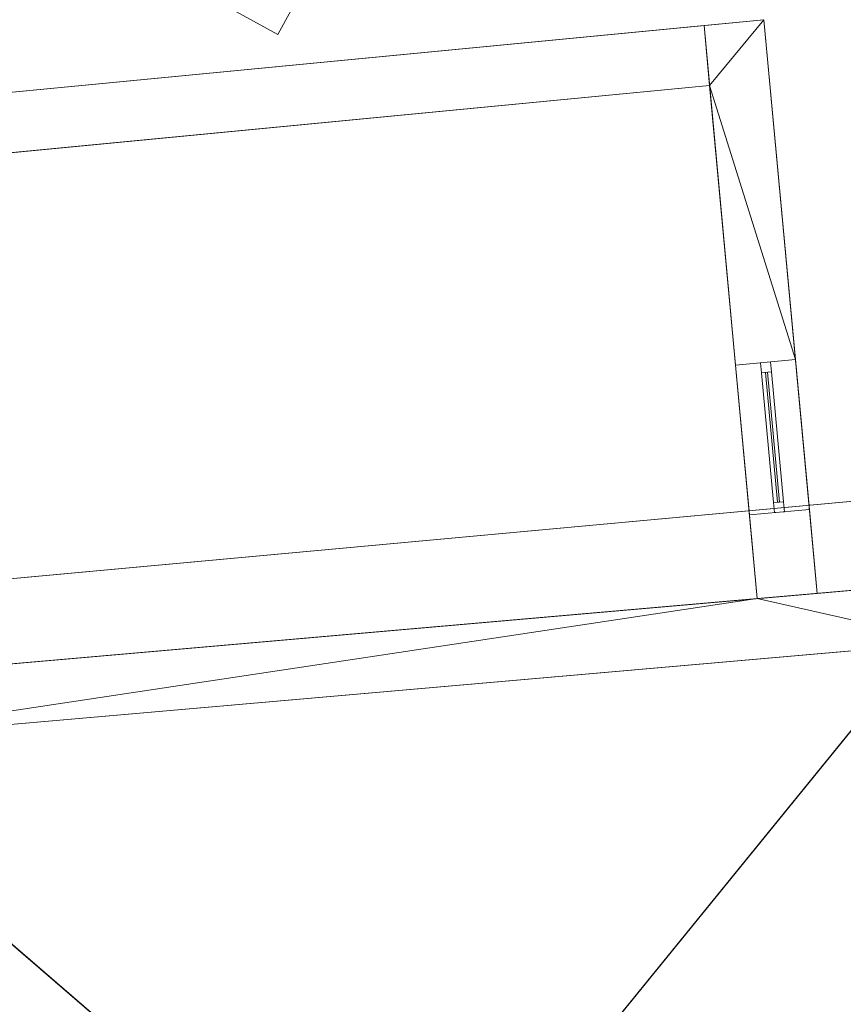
# Model space of a CAD drawing. Header units: millimetres. Extents: x -430348 to -225823, y -86243 to 5084.
# Tile 313 of 656: x -425841 to -421736, y -18038 to -13132. Entities that reach past the tile are written whole.
import ezdxf

# ---------------------------------------------------------------- set-up
doc = ezdxf.new("R2010")
doc.units = ezdxf.units.MM
for name, color, linetype, lineweight in [('A-GLAZ-CURT', 52, 'Continuous', 9), ('A-GLAZ-CWMG', 51, 'Continuous', 9), ('A-ROOF', 132, 'Continuous', 9), ('A-WALL', 113, 'Continuous', 9)]:
    doc.layers.add(name, color=color, linetype=linetype, lineweight=lineweight)

# ---------------------------------------------------------------- blocks, each defined once
blk = doc.blocks.new('System Panel - Door-498034-_3D_ Copy 1')
at = {"layer": 'A-GLAZ-CURT'}
mesh = blk.add_polyface(dxfattribs=at)
corners = [(-325, 5), (-325, 5, 2050), (325, 5, 2050), (325, 5)]
mesh.append_faces([[corners[k] for k in face] for face in [(2, 3, 0, 1)]])
mesh = blk.add_polyface(dxfattribs=at)
corners = [(325, -5), (-325, -5), (-325, 5), (325, 5)]
mesh.append_faces([[corners[k] for k in face] for face in [(0, 1, 2, 3)]])
mesh = blk.add_polyface(dxfattribs=at)
corners = [(-325, -5, 2050), (325, -5, 2050), (325, 5, 2050), (-325, 5, 2050)]
mesh.append_faces([[corners[k] for k in face] for face in [(3, 0, 1, 2)]])
mesh = blk.add_polyface(dxfattribs=at)
corners = [(-325, -5), (-325, -5, 2050), (-325, 5, 2050), (-325, 5)]
mesh.append_faces([[corners[k] for k in face] for face in [(0, 1, 2, 3)]])
mesh = blk.add_polyface(dxfattribs=at)
corners = [(325, -5, 2050), (325, -5), (325, 5), (325, 5, 2050)]
mesh.append_faces([[corners[k] for k in face] for face in [(0, 1, 2, 3)]])
mesh = blk.add_polyface(dxfattribs=at)
corners = [(-325, -5), (325, -5), (325, -5, 2050), (-325, -5, 2050)]
mesh.append_faces([[corners[k] for k in face] for face in [(2, 3, 0, 1)]])
blk = doc.blocks.new('Rectangular Mullion - 50mm x 50mm-279990-_3D_ Copy 1')
at = {"layer": 'A-GLAZ-CWMG'}
mesh = blk.add_polyface(dxfattribs=at)
corners = [(0, 25), (-50, 25), (-50, -25), (0, -25)]
mesh.append_faces([[corners[k] for k in face] for face in [(2, 3, 0, 1)]])
mesh = blk.add_polyface(dxfattribs=at)
corners = [(0, 25, -2150), (0, -25, -2150), (-50, -25, -2150), (-50, 25, -2150)]
mesh.append_faces([[corners[k] for k in face] for face in [(0, 1, 2, 3)]])
mesh = blk.add_polyface(dxfattribs=at)
corners = [(-50, 25), (0, 25), (0, 25, -2150), (-50, 25, -2150)]
mesh.append_faces([[corners[k] for k in face] for face in [(3, 0, 1, 2)]])
mesh = blk.add_polyface(dxfattribs=at)
corners = [(-50, -25), (-50, 25), (-50, 25, -2150), (-50, -25, -2150)]
mesh.append_faces([[corners[k] for k in face] for face in [(0, 1, 2, 3)]])
mesh = blk.add_polyface(dxfattribs=at)
corners = [(0, 25), (0, -25), (0, -25, -2150), (0, 25, -2150)]
mesh.append_faces([[corners[k] for k in face] for face in [(0, 1, 2, 3)]])
mesh = blk.add_polyface(dxfattribs=at)
corners = [(0, -25), (-50, -25), (-50, -25, -2150), (0, -25, -2150)]
mesh.append_faces([[corners[k] for k in face] for face in [(3, 0, 1, 2)]])
blk = doc.blocks.new('Rectangular Mullion - 50mm x 50mm-342405-_3D_ Copy 1')
at = {"layer": 'A-GLAZ-CWMG'}
mesh = blk.add_polyface(dxfattribs=at)
corners = [(0, 25), (-50, 25), (-50, -25), (0, -25)]
mesh.append_faces([[corners[k] for k in face] for face in [(2, 3, 0, 1)]])
mesh = blk.add_polyface(dxfattribs=at)
corners = [(0, 25, -650), (0, -25, -650), (-50, -25, -650), (-50, 25, -650)]
mesh.append_faces([[corners[k] for k in face] for face in [(0, 1, 2, 3)]])
mesh = blk.add_polyface(dxfattribs=at)
corners = [(-50, 25), (0, 25), (0, 25, -650), (-50, 25, -650)]
mesh.append_faces([[corners[k] for k in face] for face in [(0, 1, 2, 3)]])
mesh = blk.add_polyface(dxfattribs=at)
corners = [(-50, -25), (-50, 25), (-50, 25, -650), (-50, -25, -650)]
mesh.append_faces([[corners[k] for k in face] for face in [(0, 1, 2, 3)]])
mesh = blk.add_polyface(dxfattribs=at)
corners = [(0, 25), (0, -25), (0, -25, -650), (0, 25, -650)]
mesh.append_faces([[corners[k] for k in face] for face in [(0, 1, 2, 3)]])
mesh = blk.add_polyface(dxfattribs=at)
corners = [(0, -25), (-50, -25), (-50, -25, -650), (0, -25, -650)]
mesh.append_faces([[corners[k] for k in face] for face in [(0, 1, 2, 3)]])
blk = doc.blocks.new('Rectangular Mullion - 50mm x 50mm-279991-_3D_ Copy 1')
at = {"layer": 'A-GLAZ-CWMG'}
mesh = blk.add_polyface(dxfattribs=at)
corners = [(0, 25), (-50, 25), (-50, -25), (0, -25)]
mesh.append_faces([[corners[k] for k in face] for face in [(2, 3, 0, 1)]])
mesh = blk.add_polyface(dxfattribs=at)
corners = [(0, 25, -2150), (0, -25, -2150), (-50, -25, -2150), (-50, 25, -2150)]
mesh.append_faces([[corners[k] for k in face] for face in [(0, 1, 2, 3)]])
mesh = blk.add_polyface(dxfattribs=at)
corners = [(-50, 25), (0, 25), (0, 25, -2150), (-50, 25, -2150)]
mesh.append_faces([[corners[k] for k in face] for face in [(3, 0, 1, 2)]])
mesh = blk.add_polyface(dxfattribs=at)
corners = [(-50, -25), (-50, 25), (-50, 25, -2150), (-50, -25, -2150)]
mesh.append_faces([[corners[k] for k in face] for face in [(0, 1, 2, 3)]])
mesh = blk.add_polyface(dxfattribs=at)
corners = [(0, 25), (0, -25), (0, -25, -2150), (0, 25, -2150)]
mesh.append_faces([[corners[k] for k in face] for face in [(0, 1, 2, 3)]])
mesh = blk.add_polyface(dxfattribs=at)
corners = [(0, -25), (-50, -25), (-50, -25, -2150), (0, -25, -2150)]
mesh.append_faces([[corners[k] for k in face] for face in [(3, 0, 1, 2)]])
blk = doc.blocks.new('Rectangular Mullion - 50mm x 50mm-342406-_3D_ Copy 1')
at = {"layer": 'A-GLAZ-CWMG'}
mesh = blk.add_polyface(dxfattribs=at)
corners = [(0, 25), (-50, 25), (-50, -25), (0, -25)]
mesh.append_faces([[corners[k] for k in face] for face in [(2, 3, 0, 1)]])
mesh = blk.add_polyface(dxfattribs=at)
corners = [(0, 25, -650), (0, -25, -650), (-50, -25, -650), (-50, 25, -650)]
mesh.append_faces([[corners[k] for k in face] for face in [(0, 1, 2, 3)]])
mesh = blk.add_polyface(dxfattribs=at)
corners = [(-50, 25), (0, 25), (0, 25, -650), (-50, 25, -650)]
mesh.append_faces([[corners[k] for k in face] for face in [(0, 1, 2, 3)]])
mesh = blk.add_polyface(dxfattribs=at)
corners = [(-50, -25), (-50, 25), (-50, 25, -650), (-50, -25, -650)]
mesh.append_faces([[corners[k] for k in face] for face in [(0, 1, 2, 3)]])
mesh = blk.add_polyface(dxfattribs=at)
corners = [(0, 25), (0, -25), (0, -25, -650), (0, 25, -650)]
mesh.append_faces([[corners[k] for k in face] for face in [(0, 1, 2, 3)]])
mesh = blk.add_polyface(dxfattribs=at)
corners = [(0, -25), (-50, -25), (-50, -25, -650), (0, -25, -650)]
mesh.append_faces([[corners[k] for k in face] for face in [(0, 1, 2, 3)]])

msp = doc.modelspace()

# ---------------------------------------------------------------- block references
at = {"layer": 'A-GLAZ-CURT', "rotation": 95.3063485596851}
msp.add_blockref('System Panel - Door-498034-_3D_ Copy 1', (-422089.1, -15212.3, 58495), dxfattribs=at)
at = {"layer": 'A-GLAZ-CWMG', "extrusion": (0, 0, -1), "rotation": 84.69365144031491}
msp.add_blockref('Rectangular Mullion - 50mm x 50mm-279991-_3D_ Copy 1', (422123.8, -14838.9, -58445), dxfattribs=at)
at = {"layer": 'A-GLAZ-CWMG', "extrusion": (-0.092481, 0.995714, 0), "rotation": 90}
msp.add_blockref('Rectangular Mullion - 50mm x 50mm-342405-_3D_ Copy 1', (421687, 60595, 24213.1), dxfattribs=at)
at = {"layer": 'A-GLAZ-CWMG', "extrusion": (0.092481, -0.995714, 0), "rotation": 270}
msp.add_blockref('Rectangular Mullion - 50mm x 50mm-342406-_3D_ Copy 1', (-421687, 58445, -23563.1), dxfattribs=at)
at = {"layer": 'A-GLAZ-CWMG', "rotation": 275.3063485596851}
msp.add_blockref('Rectangular Mullion - 50mm x 50mm-279990-_3D_ Copy 1', (-422054.4, -15585.6, 60595), dxfattribs=at)

# ---------------------------------------------------------------- meshes
at = {"layer": 'A-ROOF'}
mesh = msp.add_polyface(dxfattribs=at)
corners = [(-428286.1, -7238.2, 61188.9), (-422900.9, -10188.7, 61188.9), (-424553.8, -13205.5, 61188.9), (-429945.1, -10251.7, 61188.9)]
mesh.append_faces([[corners[k] for k in face] for face in [(2, 3, 0, 1)]])
mesh = msp.add_polyface(dxfattribs=at)
corners = [(-422900.9, -10188.7, 61288.9), (-428286.1, -7238.2, 61288.9), (-429945.1, -10251.7, 61288.9), (-424553.8, -13205.5, 61288.9)]
mesh.append_faces([[corners[k] for k in face] for face in [(1, 2, 3, 0)]])
mesh = msp.add_polyface(dxfattribs=at)
corners = [(-422900.9, -10188.7, 61288.9), (-424553.8, -13205.5, 61288.9), (-424553.8, -13205.5, 61188.9), (-422900.9, -10188.7, 61188.9)]
mesh.append_faces([[corners[k] for k in face] for face in [(1, 2, 3, 0)]])
mesh = msp.add_polyface(dxfattribs=at)
corners = [(-424553.8, -13205.5, 61288.9), (-429945.1, -10251.7, 61288.9), (-429945.1, -10251.7, 61188.9), (-424553.8, -13205.5, 61188.9)]
mesh.append_faces([[corners[k] for k in face] for face in [(0, 1, 2, 3)]])
mesh = msp.add_polyface(dxfattribs=at)
corners = [(-427463.9, -13645.6, 60695), (-422131.5, -13133.1, 60695), (-422131.5, -13133.1, 60595), (-427463.9, -13645.6, 60595)]
mesh.append_faces([[corners[k] for k in face] for face in [(0, 1, 2, 3)]])
mesh = msp.add_polyface(dxfattribs=at)
corners = [(-422131.5, -13133.1, 60595), (-421866.1, -15990.5, 60595), (-427226.1, -16459.4, 60595), (-427463.9, -13645.6, 60595)]
mesh.append_faces([[corners[k] for k in face] for face in [(1, 2, 3, 0)]])
mesh = msp.add_polyface(dxfattribs=at)
corners = [(-421866.1, -15990.5, 60695), (-422131.5, -13133.1, 60695), (-427463.9, -13645.6, 60695), (-427226.1, -16459.4, 60695)]
mesh.append_faces([[corners[k] for k in face] for face in [(2, 3, 0, 1)]])
mesh = msp.add_polyface(dxfattribs=at)
corners = [(-422131.5, -13133.1, 60695), (-421866.1, -15990.5, 60695), (-421866.1, -15990.5, 60595), (-422131.5, -13133.1, 60595)]
mesh.append_faces([[corners[k] for k in face] for face in [(1, 2, 3, 0)]])
mesh = msp.add_polyface(dxfattribs=at)
corners = [(-420692.5, -15439.4, 63260.6), (-427787.6, -16092.6, 63260.6), (-423931.8, -19422.2, 65735.4)]
mesh.append_faces([[corners[k] for k in face] for face in [(0, 1, 2)]])
mesh = msp.add_polyface(dxfattribs=at)
corners = [(-427787.6, -16092.6, 63140), (-427787.6, -16092.6, 63260.6), (-420692.5, -15439.4, 63260.6), (-420692.5, -15439.4, 63140), (-420693.9, -15439.5, 63140), (-427785.6, -16092.4, 63140)]
mesh.append_faces([[corners[k] for k in face] for face in [(2, 3, 4, 5), (5, 0, 1, 2)]], dxfattribs={"vtx3": -1})
mesh = msp.add_polyface(dxfattribs=at)
corners = [(-420693.9, -15439.5, 63140), (-423931.6, -19420.3, 65613.6), (-427785.6, -16092.4, 63140)]
mesh.append_faces([[corners[k] for k in face] for face in [(1, 2, 0)]])
mesh = msp.add_polyface(dxfattribs=at)
corners = [(-420169.5, -21416.8, 63260.6), (-420692.5, -15439.4, 63260.6), (-423931.8, -19422.2, 65735.4), (-423727.5, -21697.4, 65731.8)]
mesh.append_faces([[corners[k] for k in face] for face in [(2, 3, 0, 1)]])
mesh = msp.add_polyface(dxfattribs=at)
corners = [(-420693.9, -15439.5, 63140), (-420171, -21416.9, 63140), (-423727.2, -21697.4, 65610), (-423931.6, -19420.3, 65613.6)]
mesh.append_faces([[corners[k] for k in face] for face in [(1, 2, 3, 0)]])
mesh = msp.add_polyface(dxfattribs=at)
corners = [(-421866.1, -15990.5, 60695), (-427226.1, -16459.4, 60695), (-427226.1, -16459.4, 60595), (-421866.1, -15990.5, 60595)]
mesh.append_faces([[corners[k] for k in face] for face in [(0, 1, 2, 3)]])
mesh = msp.add_polyface(dxfattribs=at)
corners = [(-427246.1, -21975, 63260.6), (-424509.3, -21759.1, 65182.7), (-424210.2, -21735.5, 65392.8), (-423727.5, -21697.4, 65731.8), (-423931.8, -19422.2, 65735.4), (-427787.6, -16092.6, 63260.6)]
mesh.append_faces([[corners[k] for k in face] for face in [(2, 3, 4, 1)]], dxfattribs={"vtx2": -1})
mesh.append_faces([[corners[k] for k in face] for face in [(4, 5, 0, 1)]], dxfattribs={"vtx3": -1})
mesh = msp.add_polyface(dxfattribs=at)
corners = [(-427244, -21974.8, 63140), (-427785.6, -16092.4, 63140), (-423931.6, -19420.3, 65613.6), (-423727.2, -21697.4, 65610), (-424210.2, -21735.5, 65270.7), (-424509.3, -21759.1, 65060.7)]
mesh.append_faces([[corners[k] for k in face] for face in [(0, 1, 2, 5)]], dxfattribs={"vtx2": -1})
mesh.append_faces([[corners[k] for k in face] for face in [(2, 3, 4, 5)]], dxfattribs={"vtx3": -1})
at = {"layer": 'A-WALL'}
mesh = msp.add_polyface(dxfattribs=at)
corners = [(-422131.5, -13133.1, 56190.2), (-421866.1, -15990.5, 56190.2), (-422165, -16016.6, 56190.2), (-422402.4, -13460.5, 56190.2), (-422430.2, -13161.8, 56190.2)]
mesh.append_faces([[corners[k] for k in face] for face in [(3, 0, 1, 2)]], dxfattribs={"vtx0": -1})
mesh.append_faces([[corners[k] for k in face] for face in [(3, 4, 0)]], dxfattribs={"vtx2": -1})
mesh = msp.add_polyface(dxfattribs=at)
corners = [(-422131.5, -13133.1, 60595), (-422131.5, -13133.1, 56190.2), (-422430.2, -13161.8, 56190.2), (-422430.2, -13161.8, 60595)]
mesh.append_faces([[corners[k] for k in face] for face in [(3, 0, 1, 2)]])
mesh = msp.add_polyface(dxfattribs=at)
corners = [(-422131.5, -13133.1, 60595), (-422430.2, -13161.8, 60595), (-422402.4, -13460.5, 60595), (-422273.1, -14852.7, 60595), (-421974.4, -14825, 60595), (-422165, -16016.6, 60595), (-421866.1, -15990.5, 60595), (-421905, -15571.8, 60595), (-422203.7, -15599.5, 60595)]
mesh.append_faces([[corners[k] for k in face] for face in [(7, 8, 5, 6)]])
mesh.append_faces([[corners[k] for k in face] for face in [(4, 2, 3)]], dxfattribs={"vtx0": -1})
mesh.append_faces([[corners[k] for k in face] for face in [(0, 1, 2, 4)]], dxfattribs={"vtx2": -1})
mesh = msp.add_polyface(dxfattribs=at)
corners = [(-421866.1, -15990.5, 56190.2), (-422131.5, -13133.1, 56190.2), (-422131.5, -13133.1, 60595), (-421974.4, -14825, 60595), (-421974.4, -14825, 58445), (-421905, -15571.8, 58445), (-421905, -15571.8, 60595), (-421866.1, -15990.5, 60595)]
mesh.append_faces([[corners[k] for k in face] for face in [(5, 0, 4)]], dxfattribs={"vtx0": -1, "vtx1": -1})
mesh.append_faces([[corners[k] for k in face] for face in [(7, 0, 5, 6)]], dxfattribs={"vtx1": -1})
mesh.append_faces([[corners[k] for k in face] for face in [(1, 2, 4, 0)]], dxfattribs={"vtx1": -1, "vtx2": -1})
mesh.append_faces([[corners[k] for k in face] for face in [(2, 3, 4)]], dxfattribs={"vtx2": -1})
mesh = msp.add_polyface(dxfattribs=at)
corners = [(-422430.2, -13161.8, 56190.2), (-427463.9, -13645.6, 56190.2), (-427463.9, -13645.6, 60595), (-422430.2, -13161.8, 60595)]
mesh.append_faces([[corners[k] for k in face] for face in [(3, 0, 1, 2)]])
mesh = msp.add_polyface(dxfattribs=at)
corners = [(-427463.9, -13645.6, 56190.2), (-422430.2, -13161.8, 56190.2), (-422402.4, -13460.5, 56190.2), (-427140, -13915.8, 56190.2), (-427438.7, -13944.5, 56190.2)]
mesh.append_faces([[corners[k] for k in face] for face in [(3, 0, 1, 2)]], dxfattribs={"vtx0": -1})
mesh.append_faces([[corners[k] for k in face] for face in [(3, 4, 0)]], dxfattribs={"vtx2": -1})
mesh = msp.add_polyface(dxfattribs=at)
corners = [(-422430.2, -13161.8, 60595), (-427463.9, -13645.6, 60595), (-427438.7, -13944.5, 60595), (-422402.4, -13460.5, 60595)]
mesh.append_faces([[corners[k] for k in face] for face in [(1, 2, 3, 0)]])
mesh = msp.add_polyface(dxfattribs=at)
corners = [(-422430.2, -13161.8, 56190.2), (-422402.4, -13460.5, 56190.2), (-422165, -16016.6, 56190.2), (-422165, -16016.6, 60595), (-422203.7, -15599.5, 60595), (-422203.7, -15599.5, 58445), (-422273.1, -14852.7, 58445), (-422273.1, -14852.7, 60595), (-422402.4, -13460.5, 60595), (-422430.2, -13161.8, 60595)]
mesh.append_faces([[corners[k] for k in face] for face in [(8, 6, 7), (5, 2, 3, 4)]], dxfattribs={"vtx0": -1})
mesh.append_faces([[corners[k] for k in face] for face in [(6, 0, 1, 2), (6, 8, 9, 0)]], dxfattribs={"vtx0": -1, "vtx3": -1})
mesh.append_faces([[corners[k] for k in face] for face in [(5, 6, 2)]], dxfattribs={"vtx1": -1, "vtx2": -1})
mesh = msp.add_polyface(dxfattribs=at)
corners = [(-422430.2, -13161.8, 56190.2), (-422430.2, -13161.8, 60595), (-422402.4, -13460.5, 60595), (-422402.4, -13460.5, 56190.2)]
mesh.append_faces([[corners[k] for k in face] for face in [(3, 0, 1, 2)]])
mesh = msp.add_polyface(dxfattribs=at)
corners = [(-422402.4, -13460.5, 56190.2), (-422402.4, -13460.5, 60595), (-427438.7, -13944.5, 60595), (-427438.7, -13944.5, 58431), (-427438.7, -13944.5, 56190.2), (-427140, -13915.8, 56190.2)]
mesh.append_faces([[corners[k] for k in face] for face in [(1, 2, 3, 0)]], dxfattribs={"vtx2": -1})
mesh.append_faces([[corners[k] for k in face] for face in [(3, 4, 5, 0)]], dxfattribs={"vtx3": -1})
mesh = msp.add_polyface(dxfattribs=at)
corners = [(-422273.1, -14852.7, 58445), (-421974.4, -14825, 58445), (-421974.4, -14825, 60595), (-422273.1, -14852.7, 60595)]
mesh.append_faces([[corners[k] for k in face] for face in [(3, 0, 1, 2)]])
mesh = msp.add_polyface(dxfattribs=at)
corners = [(-422203.7, -15599.5, 58445), (-421905, -15571.8, 58445), (-421974.4, -14825, 58445), (-422273.1, -14852.7, 58445)]
mesh.append_faces([[corners[k] for k in face] for face in [(3, 0, 1, 2)]])
mesh = msp.add_polyface(dxfattribs=at)
corners = [(-421905, -15571.8, 58445), (-422203.7, -15599.5, 58445), (-422203.7, -15599.5, 60595), (-421905, -15571.8, 60595)]
mesh.append_faces([[corners[k] for k in face] for face in [(1, 2, 3, 0)]])
mesh = msp.add_polyface(dxfattribs=at)
corners = [(-421228.7, -15934.7, 56190.2), (-421866.1, -15990.5, 56190.2), (-422165, -16016.6, 56190.2), (-426927.2, -16433.3, 56190.2), (-426976.9, -16437.6, 56190.2), (-426976.9, -16437.6, 63421.9), (-421228.7, -15934.7, 63439.6)]
mesh.append_faces([[corners[k] for k in face] for face in [(5, 6, 2, 3)]], dxfattribs={"vtx1": -1, "vtx3": -1})
mesh.append_faces([[corners[k] for k in face] for face in [(3, 4, 5)]], dxfattribs={"vtx2": -1})
mesh.append_faces([[corners[k] for k in face] for face in [(6, 0, 1, 2)]], dxfattribs={"vtx3": -1})
mesh = msp.add_polyface(dxfattribs=at)
corners = [(-426976.9, -16437.6, 56190.2), (-426927.2, -16433.3, 56190.2), (-422165, -16016.6, 56190.2), (-421866.1, -15990.5, 56190.2), (-421228.7, -15934.7, 56190.2), (-421202.5, -16233.6, 56190.2), (-426950.7, -16736.5, 56190.2)]
mesh.append_faces([[corners[k] for k in face] for face in [(5, 2, 3, 4)]], dxfattribs={"vtx0": -1})
mesh.append_faces([[corners[k] for k in face] for face in [(6, 2, 5)]], dxfattribs={"vtx0": -1, "vtx1": -1})
mesh.append_faces([[corners[k] for k in face] for face in [(6, 0, 1, 2)]], dxfattribs={"vtx3": -1})
mesh = msp.add_polyface(dxfattribs=at)
corners = [(-421228.7, -15934.7, 63439.6), (-426976.9, -16437.6, 63421.9), (-426950.7, -16736.5, 63624.3), (-421350.3, -16246.5, 63641.5), (-421215.9, -16081.2, 63538.8)]
mesh.append_faces([[corners[k] for k in face] for face in [(4, 0, 3)]], dxfattribs={"vtx1": -1})
mesh.append_faces([[corners[k] for k in face] for face in [(1, 2, 3, 0)]], dxfattribs={"vtx2": -1})
mesh = msp.add_polyface(dxfattribs=at)
corners = [(-421866.1, -15990.5, 56190.2), (-421866.1, -15990.5, 60595), (-422165, -16016.6, 60595), (-422165, -16016.6, 56190.2)]
mesh.append_faces([[corners[k] for k in face] for face in [(3, 0, 1, 2)]])
mesh = msp.add_polyface(dxfattribs=at)
corners = [(-421202.5, -16233.6, 56190.2), (-421202.5, -16233.6, 63538.8), (-421350.3, -16246.5, 63641.5), (-426950.7, -16736.5, 63624.3), (-426950.7, -16736.5, 56190.2)]
mesh.append_faces([[corners[k] for k in face] for face in [(3, 4, 2)]], dxfattribs={"vtx1": -1})
mesh.append_faces([[corners[k] for k in face] for face in [(0, 1, 2, 4)]], dxfattribs={"vtx2": -1})

doc.saveas('drawing.dxf')
